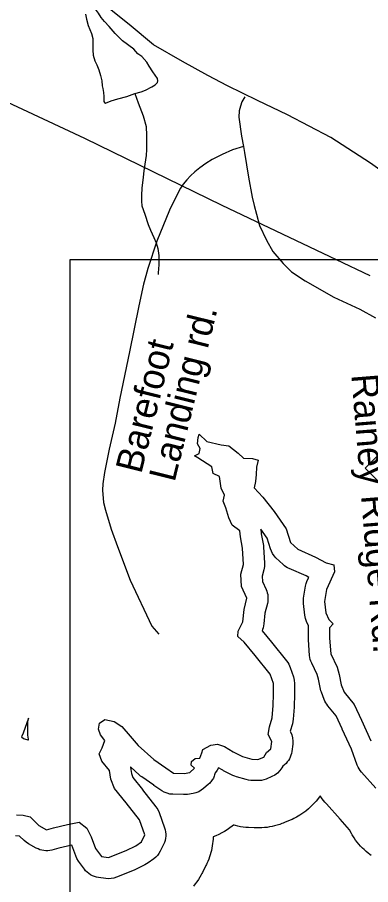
# Model space of a CAD drawing. Extents: x 1950930 to 2061844, y 904556 to 1017002.
# Drawn here: x 1961861 to 1963116, y 992041 to 995121 of the extents above; entities that cross this region are included whole.
import ezdxf

# ---------------------------------------------------------------- set-up
doc = ezdxf.new("R2010")
doc.units = 0
for name, color, linetype in [('Exist Hydrographic Buffer Line', 7, 'Continuous'), ('Exist Hydrographic Lake Shore', 7, 'Continuous'), ('Exist Hydrographic Misc Water Feature', 7, 'Continuous'), ('Exist Road Non-System Type 51', 7, 'Continuous'), ('Exist Road Non-System Type 51 Label', 7, 'Continuous'), ('Exist Road Primary NC Attributed', 7, 'Continuous'), ('Exist Road Primary NC Shield CELL', 7, 'Continuous'), ('Exist Utilities Electrical Transmission Line', 7, 'Continuous'), ('Map Preparation Inset Cut Line', 7, 'Continuous')]:
    doc.layers.add(name, color=color, linetype=linetype)

msp = doc.modelspace()

# ---------------------------------------------------------------- linework, layer by layer
at = {"layer": 'Exist Hydrographic Buffer Line'}
for points in [[(1963134.4, 992384), (1963083.4, 992440.4), (1963078.9, 992446), (1963074.8, 992452.1), (1963071.4, 992458.4), (1963068.6, 992465.1), (1963047.7, 992522.7), (1963014.9, 992593.6), (1963014.8, 992593.7), (1963014.8, 992593.8), (1962993.6, 992640), (1962963.4, 992676.6), (1962959.7, 992681.5), (1962956.4, 992686.8), (1962953.5, 992692.2), (1962951.1, 992698), (1962941.2, 992724.4), (1962939.4, 992729.7), (1962938, 992735.2), (1962930.6, 992770.2), (1962926.2, 992787.7), (1962906.6, 992828), (1962903.8, 992834.4), (1962901.6, 992841.1), (1962900.1, 992848), (1962899.2, 992854.9), (1962894.8, 992910), (1962894.6, 992913), (1962894.6, 992916), (1962894.6, 992953.4), (1962894.9, 992960.3), (1962888.1, 992975.3), (1962884, 992986.5), (1962881.8, 992998.3), (1962877.4, 993039), (1962877, 993048.9), (1962877.9, 993058.8), (1962884.5, 993100.6), (1962886.8, 993110.8), (1962890.5, 993120.6), (1962895.9, 993132.1), (1962886.4, 993137.2), (1962826.6, 993163.5), (1962820.7, 993166.4), (1962815.1, 993169.8), (1962809.8, 993173.7), (1962804.8, 993178), (1962779.5, 993202.2), (1962773.2, 993209.1), (1962767.7, 993216.7), (1962763.3, 993225), (1962759.9, 993233.7), (1962747.9, 993271.4), (1962725.6, 993303.5), (1962727.3, 993287.3), (1962734.4, 993250.9), (1962735.2, 993245.9), (1962735.6, 993240.8), (1962738.9, 993182.4), (1962738.7, 993170.9), (1962736.7, 993159.5), (1962730.7, 993136.4), (1962731.6, 993117.8), (1962744.6, 993088.7), (1962746.9, 993082.9), (1962748.7, 993077), (1962750.1, 993070.9), (1962750.9, 993064.7), (1962751.1, 993058.5), (1962750.9, 993052.2), (1962750.2, 993046), (1962748.9, 993039.9), (1962740.3, 993005.6), (1962736.5, 992966.9), (1962735.5, 992960.2), (1962733.9, 992953.5), (1962731.7, 992947.1), (1962729.9, 992943), (1962763.5, 992901.7), (1962817.4, 992835.6), (1962821.4, 992830.1), (1962825, 992824.3), (1962828, 992818.2), (1962830.4, 992811.9), (1962841.4, 992778.8), (1962844.3, 992767.1), (1962845.3, 992755.1), (1962845.3, 992717.7), (1962845.3, 992716.7), (1962845.3, 992715.6), (1962844.1, 992674.9), (1962844.1, 992673), (1962844, 992671.2), (1962840.7, 992628.2), (1962839.6, 992620.2), (1962837.7, 992612.4), (1962829.9, 992586.4), (1962831.3, 992583.8), (1962835.8, 992573.3), (1962838.6, 992562.2), (1962839.8, 992550.8), (1962839.1, 992539.4), (1962835.8, 992514.1), (1962834.6, 992507.3), (1962832.8, 992500.7), (1962830.4, 992494.3), (1962827.4, 992488.1), (1962823.9, 992482.2), (1962819.8, 992476.7), (1962815.3, 992471.5), (1962810.3, 992466.8), (1962804.1, 992461.5), (1962800.5, 992455.5), (1962793.6, 992445.8), (1962785.3, 992437.4), (1962775.8, 992430.3), (1962765.3, 992424.9), (1962744.4, 992416.1), (1962736.4, 992413.2), (1962728.1, 992411.3), (1962719.7, 992410.3), (1962711.3, 992410.3), (1962690.4, 992411.4), (1962681.8, 992412.4), (1962673.4, 992414.3), (1962639.3, 992424.2), (1962632.8, 992426.4), (1962626.6, 992429.1), (1962593.6, 992445.7), (1962590.9, 992447.1), (1962588.2, 992448.7), (1962575.9, 992456.1), (1962570.7, 992447.5), (1962564.2, 992439.5), (1962564.1, 992439.5), (1962563.8, 992438), (1962562.9, 992434.2), (1962561.7, 992430.4), (1962560.3, 992426.7), (1962558.8, 992423.1), (1962557, 992419.5), (1962555.1, 992416.1), (1962553, 992412.7), (1962550.7, 992409.5), (1962548.3, 992406.4), (1962545.7, 992403.4), (1962542.9, 992400.6), (1962540, 992397.9), (1962522.4, 992382.5), (1962514.2, 992376.2), (1962505.1, 992371.1), (1962495.4, 992367.4), (1962485.4, 992365), (1962465.5, 992361.6), (1962458.3, 992360.8), (1962451, 992360.7), (1962413.6, 992361.8), (1962403, 992362.8), (1962392.6, 992365.4), (1962382.8, 992369.4), (1962373.6, 992374.7), (1962346, 992393.5), (1962345.8, 992393.6), (1962345.5, 992393.8), (1962302.6, 992423.6), (1962298.8, 992426.4), (1962295.1, 992429.5), (1962262.3, 992459), (1962262.7, 992457.2), (1962265.8, 992435.3), (1962271.5, 992421), (1962305.2, 992379.1), (1962305.5, 992378.6), (1962305.9, 992378.2), (1962353.2, 992317.6), (1962359.8, 992307.6), (1962364.7, 992296.7), (1962384, 992242.7), (1962386.2, 992235.5), (1962387.6, 992228), (1962388.3, 992220.5), (1962388.2, 992213), (1962387.4, 992205.5), (1962385.8, 992198.1), (1962383.5, 992190.9), (1962380.5, 992184), (1962368.4, 992159.7), (1962363.8, 992151.9), (1962358.4, 992144.7), (1962352.2, 992138.2), (1962345.2, 992132.5), (1962325.4, 992118.1), (1962319.9, 992114.5), (1962314.1, 992111.4), (1962280, 992094.9), (1962277.7, 992093.8), (1962275.4, 992092.9), (1962212.6, 992067.5), (1962203.5, 992064.5), (1962194.1, 992062.7), (1962184.5, 992062.1), (1962174.9, 992062.7), (1962149.5, 992066), (1962142.1, 992067.4), (1962134.8, 992069.5), (1962127.7, 992072.3), (1962121, 992075.8), (1962114.7, 992080), (1962108.8, 992084.8), (1962103.4, 992090.2), (1962098.7, 992096.1), (1962077.7, 992124.8), (1962072.2, 992133.6), (1962067.9, 992143.1), (1962054, 992181.1), (1962053.8, 992181.3), (1962008.1, 992170.1), (1961983.3, 992163.6), (1961976.3, 992162.2), (1961969.1, 992161.4), (1961962, 992161.3), (1961954.8, 992161.8), (1961947.7, 992163.1), (1961940.8, 992165), (1961934.1, 992167.6), (1961927.7, 992170.8), (1961900.2, 992186.2), (1961892.1, 992191.4), (1961884.8, 992197.7), (1961868.3, 992213.5), (1961854.2, 992214.2)], [(1963117.3, 992144.7), (1963113.5, 992147.5), (1963106.8, 992152.7), (1963099.5, 992158.7), (1963092.5, 992165.2), (1963086.5, 992171.1), (1963079.9, 992177.9), (1963073.7, 992185.1), (1963068.3, 992191.6), (1963062.5, 992199.2), (1963057.2, 992207), (1963052.6, 992214.1), (1963050.1, 992218.1), (1963047.7, 992222.2), (1963040.3, 992235.3), (1963008, 992273.3), (1962958.8, 992327.8), (1962956.1, 992330.9), (1962953.5, 992334), (1962948.9, 992339.6), (1962943.9, 992346), (1962939.2, 992352.6), (1962937.1, 992355.8), (1962935.9, 992354.6), (1962932.5, 992351.2), (1962930.4, 992348.3), (1962922.3, 992337.8), (1962913.4, 992328), (1962905.1, 992319.6), (1962895.4, 992310.5), (1962885.1, 992302.2), (1962875.5, 992295.2), (1962864.6, 992287.7), (1962853, 992281.2), (1962842.5, 992275.7), (1962836.6, 992272.8), (1962830.5, 992270.1), (1962809.6, 992261.3), (1962805.2, 992259.5), (1962800.7, 992257.8), (1962792.8, 992255), (1962783.8, 992252.1), (1962774.6, 992249.7), (1962766.4, 992247.7), (1962757.1, 992245.8), (1962747.7, 992244.5), (1962739.3, 992243.5), (1962729.8, 992242.6), (1962720.4, 992242.3), (1962711.9, 992242.3), (1962707.2, 992242.4), (1962702.4, 992242.5), (1962681.5, 992243.6), (1962676.7, 992244), (1962671.9, 992244.4), (1962663.3, 992245.4), (1962653.8, 992246.7), (1962644.3, 992248.6), (1962635.9, 992250.5), (1962631.2, 992251.7), (1962628.7, 992252.4), (1962628.7, 992252.4), (1962624.1, 992248.8), (1962615.8, 992242.5), (1962606.3, 992235.8), (1962596.4, 992229.7), (1962587.3, 992224.6), (1962577, 992219.3), (1962566.3, 992214.7), (1962556.7, 992210.9), (1962556.2, 992210.8), (1962555.9, 992202.8), (1962555.2, 992194.4), (1962554.4, 992186.9), (1962553.2, 992178.5), (1962551.7, 992170.2), (1962550.1, 992162.8), (1962548.1, 992154.6), (1962545.7, 992146.5), (1962543.4, 992139.3), (1962540.6, 992131.3), (1962537.4, 992123.5), (1962534.3, 992116.5), (1962532.6, 992112.7), (1962530.7, 992108.9), (1962518.6, 992084.6), (1962516.3, 992080.1), (1962513.8, 992075.7), (1962509.3, 992067.9), (1962504, 992059.3), (1962498.2, 992051), (1962492.8, 992043.8), (1962486.5, 992035.9)]]:
    msp.add_lwpolyline(points, dxfattribs=at)
msp.add_lwpolyline([(1961900.3, 992554.7), (1961899.9, 992557.4), (1961898.2, 992572.4), (1961897.4, 992587.4), (1961897.5, 992602.5), (1961898.5, 992617.5), (1961900.4, 992632.3), (1961880.9, 992579.5), (1961876.2, 992567.8), (1961875.5, 992566.4), (1961882.9, 992560.1), (1961886.5, 992559.1), (1961897.9, 992555.6)], close=True, dxfattribs=at)
at = {"layer": 'Exist Hydrographic Lake Shore'}
for points in [[(1962519.3, 992520.5), (1962547.9, 992535.9), (1962572.1, 992540.3), (1962596.3, 992531.5), (1962627.2, 992512.7), (1962660.2, 992496.2), (1962694.3, 992486.3), (1962715.2, 992485.2), (1962736.1, 992494), (1962746.1, 992510.5), (1962761.5, 992523.8), (1962764.8, 992549.1), (1962751.6, 992574.4), (1962756, 992600.9), (1962765.9, 992633.9), (1962769.2, 992676.9), (1962770.3, 992717.7), (1962770.3, 992755.1), (1962759.3, 992788.2), (1962705.3, 992854.3), (1962666.8, 992901.7), (1962644.2, 992922.6), (1962645.3, 992941.3), (1962661.8, 992974.4), (1962666.2, 993018.4), (1962676.1, 993058.1), (1962657.4, 993100), (1962655.2, 993144), (1962664, 993178.2), (1962660.7, 993236.6), (1962653, 993276.3), (1962650.8, 993297.2), (1962624.4, 993318.1), (1962612.3, 993343.5), (1962601.3, 993378.7), (1962592.5, 993403), (1962596.9, 993423.9), (1962584.8, 993449.2), (1962579.3, 993490), (1962556.1, 993501), (1962551.7, 993525.2), (1962502.2, 993557.2), (1962490.1, 993563.8), (1962506.6, 993572.6), (1962509.9, 993590.2), (1962501.1, 993606.8), (1962503.3, 993628.8), (1962506.6, 993640.9), (1962534.1, 993614.5), (1962584.8, 993603.5), (1962612.3, 993599.1), (1962645.3, 993573.7), (1962664, 993556.1), (1962696, 993555), (1962715.8, 993548.4), (1962710.3, 993524.1), (1962709.2, 993497.7), (1962707, 993472.4), (1962702.6, 993450.3), (1962733.4, 993417.3), (1962773, 993366.6), (1962816, 993304.9), (1962831.4, 993256.4), (1962856.7, 993232.2), (1962919.5, 993204.6), (1962958, 993183.7), (1962985.5, 993177.1), (1962987.7, 993151.8), (1962958.5, 993089), (1962951.9, 993047.1), (1962956.3, 993006.3), (1962967.4, 992982.1), (1962982.8, 992967.8), (1962969.6, 992953.4), (1962969.6, 992916), (1962974, 992860.9), (1962997.1, 992813.5), (1963003.7, 992787.1), (1963011.4, 992750.7), (1963021.3, 992724.3), (1963057.6, 992680.2), (1963083, 992625.1), (1963117.1, 992551.3)], [(1961857.6, 992289.1), (1961881.8, 992288), (1961906, 992281.4), (1961936.8, 992251.6), (1961964.4, 992236.2), (1961989.7, 992242.8), (1962039.2, 992254.9), (1962080, 992262.7), (1962107.5, 992241.7), (1962122.9, 992210.9), (1962138.3, 992169), (1962159.2, 992140.4), (1962184.6, 992137.1), (1962247.3, 992162.4), (1962281.4, 992178.9), (1962301.3, 992193.2), (1962313.4, 992217.5), (1962294.1, 992271.5), (1962246.8, 992332.1), (1962206, 992382.7), (1962192.8, 992415.8), (1962188.4, 992446.6), (1962160.9, 992479.7), (1962151, 992506.1), (1962162.5, 992527.1), (1962171.3, 992552.4), (1962155.9, 992573.3), (1962149.3, 992593.2), (1962152.6, 992614.1), (1962171.3, 992627.3), (1962204.4, 992620.7), (1962231.9, 992603.1), (1962261.6, 992567.8), (1962290.3, 992534.8), (1962345.3, 992485.2), (1962388.2, 992455.5), (1962415.8, 992436.7), (1962453.2, 992435.6), (1962473, 992438.9), (1962490.6, 992454.4), (1962478.5, 992465.4), (1962479.6, 992478.6), (1962492.8, 992488.5), (1962509.3, 992490.7), (1962516, 992509.4), (1962519.3, 992520.5)]]:
    msp.add_lwpolyline(points, dxfattribs=at)
at = {"layer": 'Exist Hydrographic Misc Water Feature'}
for points in [[(1962278.3, 994850.3), (1962300.3, 994856.2), (1962316.2, 994862.2), (1962338.4, 994874.2), (1962350.3, 994882.1), (1962358.3, 994890.1), (1962360.3, 994896.1), (1962358.3, 994904.1), (1962342.5, 994928.1), (1962328.5, 994948.1), (1962320.6, 994962.2), (1962302.5, 994982.2), (1962288.6, 994992.3), (1962274.6, 995008.3), (1962234.6, 995038.4), (1962208.8, 995064.3), (1962186.9, 995088.4), (1962170.7, 995106.5), (1962158.8, 995120.5), (1962148.9, 995136.5), (1962138.9, 995150.6), (1962130.9, 995156.5), (1962127, 995156.5), (1962122.9, 995160.5)], [(1962102.8, 995132.6), (1962106.7, 995114.6), (1962112.8, 995092.6), (1962118.8, 995078.6), (1962124.7, 995064.5), (1962128.6, 995046.6), (1962128.6, 995032.6), (1962128.4, 995004.6), (1962130.5, 994986.5), (1962136.4, 994966.5), (1962142.6, 994952.5), (1962150.4, 994934.4), (1962156.3, 994914.5), (1962160.4, 994896.4), (1962162.3, 994878.5), (1962164.3, 994868.4), (1962166.4, 994854.5), (1962168.2, 994840.4), (1962168.2, 994832.4), (1962168.2, 994822.4), (1962170.2, 994818.4), (1962174.1, 994816.4), (1962194.2, 994824.3), (1962218.2, 994832.3), (1962250.2, 994840.2), (1962278.3, 994850.3)], [(1962278.3, 994850.3), (1962290.2, 994818.2), (1962308, 994772.1), (1962318.1, 994734.1), (1962319.9, 994702.1), (1962319.9, 994652.1), (1962317.9, 994630.1), (1962313.8, 994600.1), (1962309.7, 994576.1), (1962307.8, 994554.1), (1962303.5, 994514.1), (1962301.5, 994490.1), (1962301.5, 994468.2), (1962303.5, 994452.1), (1962313.6, 994422), (1962325.5, 994386), (1962333.5, 994366), (1962345.2, 994340), (1962353.4, 994320), (1962359.3, 994300), (1962363.2, 994275.9), (1962363.2, 994241.9), (1962360.9, 994213.9), (1962360.9, 994207.9)]]:
    msp.add_lwpolyline(points, dxfattribs=at)
at = {"layer": 'Exist Road Non-System Type 51'}
for points in [[(1962669, 994839.6), (1962658.5, 994820.8), (1962653.6, 994806.2), (1962648.9, 994789.7), (1962647.9, 994766.4), (1962656.6, 994699.4), (1962663.9, 994663.2)], [(1962663.9, 994663.2), (1962625.5, 994650.2), (1962588.1, 994634.3), (1962553, 994616.4), (1962530.4, 994602.5), (1962508.5, 994587.2), (1962491.2, 994572.6), (1962476, 994558.7), (1962463.4, 994544.1), (1962450.1, 994528.8), (1962440.9, 994514.9), (1962424.2, 994483.1), (1962401.6, 994435.9), (1962356.6, 994326.5), (1962324.8, 994229.6), (1962316.8, 994203.8), (1962308.8, 994173.2), (1962292.2, 994096.3), (1962259, 993933.8), (1962225.2, 993768.6), (1962208, 993680.3), (1962187.4, 993587.4), (1962170.1, 993505.2), (1962164.1, 993464.1), (1962163.5, 993441.5), (1962166.9, 993398.4), (1962173.5, 993371.2), (1962194, 993303.5), (1962216.6, 993242.5), (1962261.8, 993121.8), (1962338, 992958.6), (1962363.2, 992930.7)], [(1962663.9, 994663.2), (1962668.2, 994641.1), (1962681.9, 994553.8), (1962694.5, 994482.8), (1962702.2, 994452.8), (1962710, 994422.6), (1962721.6, 994381.9), (1962745.5, 994330.4), (1962768.8, 994289.6), (1962805.6, 994246.9), (1962834.8, 994217.8), (1962883.4, 994185.7), (1962985.2, 994127.4), (1963077, 994084.7), (1963133.4, 994053.6)]]:
    msp.add_lwpolyline(points, dxfattribs=at)
at = {"layer": 'Exist Road Primary NC Attributed'}
msp.add_lwpolyline([(1963220, 994528.8), (1963115.9, 994603.3), (1962974.2, 994695.1), (1962820.2, 994774.9), (1962713.4, 994825.8), (1962606.8, 994878.4), (1962537.6, 994914.2), (1962447, 994964.5), (1962344.3, 995023.3), (1962258.2, 995095.5), (1962187.5, 995151.2)], dxfattribs=at)
at = {"layer": 'Exist Road Primary NC Shield CELL'}
msp.add_lwpolyline([(1963096.5, 993520.1), (1963429.5, 993853.1), (1963762.5, 993520.1), (1963429.5, 993187.1)], close=True, dxfattribs=at)
at = {"layer": 'Exist Utilities Electrical Transmission Line'}
msp.add_line((1962993.4, 994260.9), (1963112.9, 994204.2), dxfattribs=at)
msp.add_lwpolyline([(1961640.1, 994906.2), (1962098.8, 994692.4), (1962587.1, 994453.8), (1962993.4, 994260.9)], dxfattribs=at)
at = {"layer": 'Map Preparation Inset Cut Line'}
for p, q in [((1962993.4, 994260.9), (1963528.7, 994260.9)), ((1962048.6, 989188.5), (1962048.6, 993450.7))]:
    msp.add_line(p, q, dxfattribs=at)
msp.add_lwpolyline([(1962048.6, 993450.7), (1962048.6, 994260.9), (1962993.4, 994260.9)], dxfattribs=at)

# ---------------------------------------------------------------- texts
at = {"layer": 'Exist Road Non-System Type 51 Label'}
for s, rotation, p in [('Landing rd.', 76.0419, (1962419, 993467.8)), ('Barefoot ', 76.0419, (1962300.6, 993497.2)), ('Rainey Ridge Rd.', 274.589, (1963047.3, 993852))]:
    msp.add_text(s, height=95, rotation=rotation, dxfattribs=at).set_placement(p)

doc.saveas('drawing.dxf')
